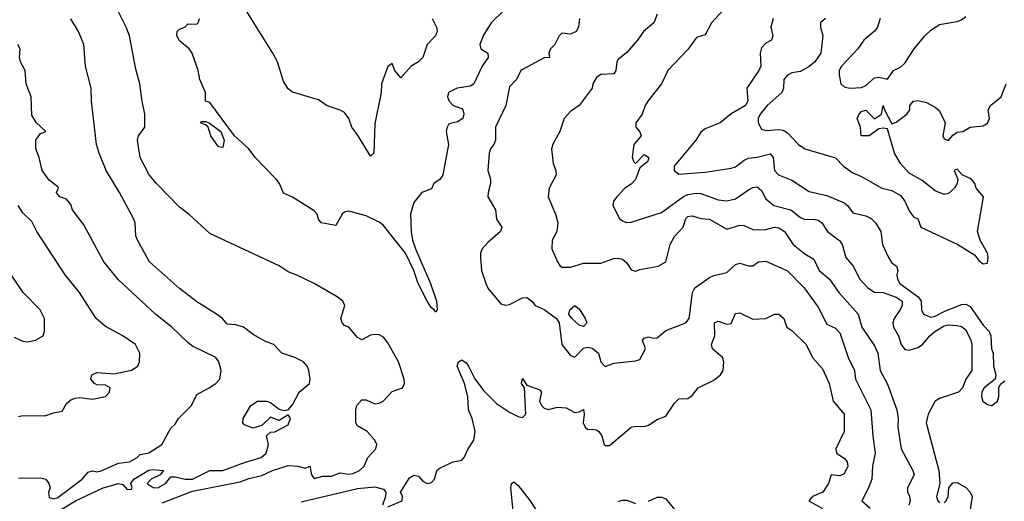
# Model space of a CAD drawing. Header units: metres. Extents: x -46681 to -43747, y -240911 to -237677.
# Tile 595 of 656: x -46072 to -45959, y -238759 to -238704. Entities that reach past the tile are written whole.
import ezdxf

# ---------------------------------------------------------------- set-up
doc = ezdxf.new("R2010")
doc.units = ezdxf.units.M
doc.layers.add('CONTOUR_INDEX', color=1, linetype='Continuous')
doc.layers.add('CONTOUR_INTER', color=3, linetype='Continuous')

msp = doc.modelspace()

# ---------------------------------------------------------------- linework, layer by layer
at = {"layer": 'CONTOUR_INDEX', "elevation": 110}
for points in [[(-45998.6, -238703.02), (-45999, -238704.02), (-46000.17, -238705.02), (-46000.86, -238706.02), (-46002.1, -238707.44), (-46003.1, -238708.25), (-46003.27, -238708.52), (-46003.38, -238709.52), (-46003.6, -238709.89), (-46005.1, -238709.96), (-46005.6, -238710.29), (-46006, -238711.02), (-46006.1, -238711.52), (-46007.59, -238713.52), (-46008.6, -238714.22), (-46009.3, -238715.02), (-46009.8, -238716.52), (-46010.6, -238717.89), (-46010.76, -238718.52), (-46010.6, -238720.21), (-46010.27, -238721.02), (-46010.22, -238721.52), (-46011.04, -238723.02), (-46011.15, -238724.02), (-46010.3, -238726.02), (-46010.05, -238727.02), (-46010.17, -238728.02), (-46010.71, -238729.02), (-46010.75, -238730.02), (-46010.09, -238731.52), (-46009.79, -238732.02), (-46009.6, -238732.11), (-46008.6, -238732.11), (-46007.1, -238731.65), (-46005.1, -238731.67), (-46003.6, -238731.13), (-46003.1, -238731.1), (-46002.6, -238731.19), (-46002.1, -238731.61), (-46001.6, -238732.42), (-46001.1, -238732.58), (-46000.6, -238732.39), (-45998.49, -238732.02), (-45997.63, -238731.52), (-45997.11, -238729.52), (-45996.6, -238728.61), (-45995.62, -238727.52), (-45995.3, -238726.52), (-45995.1, -238726.29), (-45994.6, -238726.22), (-45993.6, -238726.52), (-45992.6, -238726.6), (-45990.6, -238727.75), (-45989.1, -238727.29), (-45988.6, -238727.34), (-45987.6, -238727.79), (-45987.1, -238727.83), (-45986.1, -238727.81), (-45985.1, -238727.53), (-45984.6, -238727.59), (-45983.95, -238728.02), (-45982.97, -238729.52), (-45981.6, -238730.6), (-45980.6, -238731.22), (-45979.96, -238732.52), (-45978.78, -238733.52), (-45977.72, -238735.02), (-45975.48, -238737.52), (-45975.06, -238739.02), (-45973.6, -238741.19), (-45973.2, -238742.02), (-45972.95, -238744.02), (-45972.1, -238745.6), (-45971.03, -238748.52), (-45970.89, -238749.52), (-45970.92, -238750.52), (-45970.53, -238753.02), (-45969.17, -238755.52), (-45969.02, -238756.02), (-45969.82, -238757.52), (-45969.8, -238758.02), (-45969.6, -238758.35), (-45969.51, -238759.02), (-45969.63, -238759.52)], [(-46069.1, -238761.13), (-46065.54, -238759.02), (-46062.36, -238757.52), (-46060.6, -238757.01), (-46060.1, -238757.13), (-46059.6, -238757.7), (-46059.1, -238757.65), (-46059.02, -238757.52), (-46059.17, -238757.02), (-46058.83, -238756.52), (-46057.1, -238755.48), (-46056.6, -238755.4), (-46055.42, -238755.52), (-46055.83, -238756.02), (-46056.85, -238756.52), (-46057.31, -238757.02), (-46056.6, -238757.45), (-46056.1, -238757.51), (-46055.2, -238757.02), (-46054.6, -238756.23), (-46054.1, -238756.24), (-46052.95, -238756.52), (-46052.1, -238756.52), (-46050.1, -238755.52), (-46048.6, -238755.52), (-46046.1, -238754.58), (-46044.17, -238754.02), (-46043.61, -238753.52), (-46043.34, -238752.52), (-46043.59, -238751.52), (-46043.1, -238751.09), (-46042.6, -238751.08), (-46041.1, -238750.26), (-46040.8, -238749.52), (-46041.1, -238749.1), (-46042.1, -238749.75), (-46043.1, -238749.38), (-46044.1, -238750.33), (-46045.1, -238750.64), (-46046.1, -238750.25), (-46046.28, -238750.02), (-46046.27, -238749.52), (-46045.38, -238748.02), (-46044.6, -238747.53), (-46043.55, -238747.52), (-46043.1, -238747.7), (-46042.1, -238748.44), (-46041.6, -238748.62), (-46041.1, -238748.52), (-46040.6, -238747.95), (-46039.82, -238746.52), (-46038.63, -238745.52), (-46038.56, -238745.02), (-46038.69, -238744.02), (-46038.88, -238743.52), (-46039.32, -238743.02), (-46040.33, -238742.52), (-46041.81, -238742.02), (-46042.72, -238741.02), (-46043.6, -238740.72), (-46045.1, -238739.88), (-46046.23, -238739.02), (-46047.1, -238738.76), (-46048.1, -238738.68), (-46048.65, -238738.02), (-46049.32, -238737.52), (-46051.6, -238736.13), (-46053.6, -238734.58), (-46057.03, -238731.52), (-46058.43, -238729.02), (-46058.62, -238728.52), (-46058.68, -238727.02), (-46058.89, -238726.52), (-46060.48, -238723.52), (-46062.03, -238721.02), (-46062.85, -238719.02), (-46063.13, -238718.02), (-46063.7, -238713.02), (-46063.75, -238711.52), (-46064.4, -238709.02), (-46064.61, -238706.52), (-46065.21, -238705.02), (-46066.1, -238703.55)]]:
    msp.add_lwpolyline(points, dxfattribs=at)
at = {"layer": 'CONTOUR_INTER'}
for points, elevation in [([(-46055.6, -238759.23), (-46052.1, -238757.89), (-46046.6, -238756.81), (-46045.6, -238756.43), (-46044.1, -238756.08), (-46042.87, -238755.52), (-46041.1, -238754.95), (-46039.95, -238755.02), (-46039.1, -238755.24), (-46038.57, -238755.02), (-46038.4, -238756.02), (-46038.1, -238756.45), (-46037.1, -238756.16), (-46036.1, -238756.16), (-46035.1, -238755.8), (-46034.1, -238755.95), (-46033.6, -238755.84), (-46032.86, -238755.52), (-46032.33, -238755.02), (-46031.92, -238754.02), (-46030.99, -238753.02), (-46030.86, -238752.52), (-46031.12, -238752.02), (-46032, -238751.02), (-46033.1, -238750.39), (-46033.28, -238750.02), (-46033.28, -238748.52), (-46033.17, -238748.02), (-46032.6, -238747.39), (-46032.1, -238747.38), (-46031.1, -238747.86), (-46030.6, -238747.75), (-46030.16, -238747.52), (-46029.1, -238746.43), (-46027.94, -238746.02), (-46027.69, -238745.52), (-46027.74, -238745.02), (-46028.38, -238743.02), (-46029.6, -238740.84), (-46030.1, -238740.17), (-46030.6, -238739.92), (-46031.1, -238739.86), (-46031.6, -238739.95), (-46032.6, -238740.5), (-46033.1, -238740.23), (-46034.1, -238739.02), (-46034.6, -238738.82), (-46034.87, -238738.52), (-46035.01, -238738.02), (-46034.55, -238736.52), (-46034.8, -238736.02), (-46035.45, -238735.52), (-46038.1, -238734.02), (-46040.1, -238733.04), (-46041.1, -238732.68), (-46042.1, -238731.98), (-46050.1, -238728.25), (-46052.51, -238726.02), (-46053.6, -238725.23), (-46056.23, -238722.52), (-46057.07, -238721.52), (-46058.12, -238719.52), (-46058.44, -238717.52), (-46058.3, -238717.02), (-46057.58, -238716.02), (-46057.57, -238714.52), (-46057.9, -238713.02), (-46058.14, -238711.02), (-46058.6, -238709.35), (-46059.35, -238705.52), (-46059.72, -238704.52), (-46061.21, -238701.52)], 111), ([(-46024.49, -238703.52), (-46024.02, -238704.52), (-46023.94, -238705.02), (-46024.12, -238705.52), (-46025.1, -238706.52), (-46025.59, -238708.02), (-46026.1, -238708.51), (-46026.92, -238709.02), (-46028.1, -238710.33), (-46028.82, -238709.52), (-46029.1, -238708.71), (-46029.6, -238709.03), (-46030.34, -238711.02), (-46030.36, -238712.02), (-46031.1, -238715.62), (-46031.23, -238719.02), (-46031.6, -238719.36), (-46033.02, -238717.02), (-46033.77, -238716.02), (-46034.1, -238715.03), (-46034.6, -238714.34), (-46035.1, -238714.06), (-46036.6, -238713.58), (-46037.6, -238712.87), (-46040.6, -238712), (-46041.1, -238711.61), (-46041.6, -238710.77), (-46042.32, -238708.52), (-46042.83, -238707.52), (-46046.89, -238701.02)], 113), ([(-46016.19, -238702.52), (-46017.71, -238704.02), (-46018.6, -238705.45), (-46019.04, -238706.52), (-46018.91, -238707.02), (-46018.1, -238707.52), (-46018.06, -238708.02), (-46018.77, -238709.02), (-46019.72, -238711.02), (-46020.1, -238711.29), (-46021.64, -238711.52), (-46022.64, -238712.02), (-46022.76, -238712.52), (-46022.57, -238713.02), (-46022.1, -238713.52), (-46021.1, -238713.86), (-46020.98, -238714.02), (-46020.87, -238714.52), (-46020.99, -238715.02), (-46021.6, -238715.42), (-46022.6, -238715.63), (-46022.78, -238716.02), (-46022.89, -238716.52), (-46022.63, -238718.02), (-46023.28, -238721.52), (-46023.6, -238722), (-46024.32, -238722.52), (-46024.6, -238723.13), (-46025.69, -238723.52), (-46026.6, -238724.68), (-46027.02, -238726.02), (-46026.94, -238728.02), (-46026.76, -238729.02), (-46026.44, -238730.02), (-46024.7, -238734.02), (-46024.02, -238736.02), (-46023.94, -238737.02), (-46024.1, -238737.32), (-46024.27, -238737.02), (-46024.6, -238736.81), (-46025.1, -238736.04), (-46026.13, -238734.02), (-46026.6, -238732.52), (-46027.56, -238730.52), (-46030.1, -238727.33), (-46030.6, -238726.94), (-46032.1, -238726.22), (-46034.1, -238725.69), (-46034.6, -238725.78), (-46034.86, -238726.02), (-46035.6, -238727.35), (-46037.3, -238727.02), (-46037.6, -238726.61), (-46037.74, -238726.02), (-46038.1, -238725.64), (-46040.6, -238724.06), (-46041.6, -238723.62), (-46042.08, -238722.52), (-46042.48, -238722.02), (-46044.87, -238719.52), (-46045.6, -238718.52), (-46047.24, -238717.02), (-46050.1, -238713.19), (-46050.58, -238713.02), (-46050.6, -238712.02), (-46051.23, -238710.52), (-46051.44, -238709.52), (-46052.14, -238707.52), (-46052.49, -238707.02), (-46053.6, -238706.08), (-46053.89, -238705.52), (-46053.86, -238705.02), (-46053.6, -238704.76), (-46052.98, -238704.52), (-46052.6, -238704.13), (-46051.6, -238704.17), (-46051.43, -238704.02), (-46051.27, -238703.52)], 112), ([(-45990.97, -238702.52), (-45992.36, -238704.02), (-45993.1, -238705.39), (-45994.1, -238705.71), (-45995.1, -238707.09), (-45997.38, -238709.52), (-45998.11, -238711.02), (-45999.7, -238713.02), (-46000.01, -238713.52), (-46000.35, -238714.52), (-46001.07, -238715.52), (-46001.05, -238716.02), (-46000.6, -238716.56), (-46000.45, -238717.02), (-46001.29, -238718.02), (-46001.5, -238719.52), (-46001.3, -238720.02), (-46001.1, -238720.19), (-46000.1, -238719.17), (-45999.6, -238719.46), (-45999.6, -238719.7), (-45999.71, -238720.02), (-46000.6, -238720.71), (-46001.1, -238722.03), (-46001.6, -238722.59), (-46002.33, -238723.02), (-46003.27, -238724.02), (-46003.63, -238724.52), (-46003.7, -238725.02), (-46002.96, -238726.52), (-46002.6, -238726.81), (-46002.1, -238726.97), (-46001.6, -238726.95), (-45998.1, -238725.84), (-45995.6, -238724), (-45995.1, -238723.76), (-45994.1, -238723.61), (-45993.6, -238723.67), (-45991.6, -238724.39), (-45990.6, -238724.49), (-45989.6, -238724.25), (-45988.1, -238723.22), (-45987.6, -238722.96), (-45987.1, -238722.89), (-45986.6, -238723.32), (-45986.1, -238724.26), (-45985.17, -238725.02), (-45983.23, -238725.52), (-45982.1, -238726.42), (-45981.6, -238726.63), (-45980.6, -238726.6), (-45980.1, -238726.72), (-45979.68, -238727.02), (-45978.99, -238728.02), (-45977.6, -238729.11), (-45977.31, -238729.52), (-45976.88, -238731.02), (-45976.07, -238732.02), (-45975.29, -238733.52), (-45974.36, -238734.52), (-45973.6, -238734.99), (-45972.6, -238735.03), (-45971.1, -238735.56), (-45970.43, -238736.02), (-45970.42, -238736.52), (-45970.6, -238736.96), (-45971.34, -238738.02), (-45971.5, -238738.52), (-45971.43, -238739.02), (-45970.85, -238740.02), (-45970.54, -238741.02), (-45970.1, -238741.6), (-45969.6, -238741.69), (-45968.6, -238741.36), (-45968.08, -238741.02), (-45967.25, -238740.02), (-45966.65, -238739.52), (-45965.6, -238738.87), (-45965.1, -238738.77), (-45964.1, -238738.85), (-45963.6, -238738.95), (-45963.1, -238739.33), (-45962.51, -238740.52), (-45962.4, -238741.02), (-45962.41, -238744.02), (-45963.08, -238745.02), (-45963.46, -238746.02), (-45963.92, -238746.52), (-45966.1, -238747.24), (-45966.6, -238747.55), (-45967.42, -238749.02), (-45967.64, -238750.02), (-45966.18, -238755.52), (-45966.08, -238757.02), (-45966.45, -238758.52), (-45966.3, -238759.02), (-45966.1, -238759.25)], 109), ([(-46007.57, -238703.52), (-46007.66, -238704.52), (-46007.95, -238705.02), (-46008.6, -238705.31), (-46009.6, -238705.22), (-46009.9, -238705.52), (-46010.38, -238706.52), (-46010.89, -238707.02), (-46011.09, -238707.52), (-46011.02, -238708.02), (-46011.6, -238708.03), (-46014.1, -238709.37), (-46014.3, -238709.52), (-46014.79, -238710.52), (-46015.6, -238711.38), (-46016.04, -238713.52), (-46017.22, -238716.02), (-46017.23, -238717.52), (-46017.4, -238718.02), (-46017.79, -238718.52), (-46017.93, -238719.02), (-46018.12, -238721.02), (-46017.8, -238722.02), (-46017.78, -238722.52), (-46018.08, -238723.52), (-46018.1, -238724.02), (-46017.22, -238725.52), (-46017.1, -238726.62), (-46016.48, -238727.52), (-46016.63, -238728.02), (-46018.1, -238729.3), (-46018.74, -238730.02), (-46018.95, -238730.52), (-46018.94, -238731.02), (-46018.82, -238732.52), (-46018.35, -238734.02), (-46018.1, -238734.54), (-46016.6, -238736.35), (-46016.1, -238736.5), (-46015.6, -238736.43), (-46014.1, -238735.66), (-46013.6, -238735.62), (-46013.03, -238736.02), (-46012.66, -238736.52), (-46011.6, -238737.01), (-46010.19, -238738.02), (-46009.91, -238738.52), (-46009.57, -238741.02), (-46008.6, -238742.27), (-46008.1, -238742.47), (-46007.1, -238741.43), (-46006.6, -238741.33), (-46006.1, -238741.46), (-46005.35, -238742.02), (-46005.11, -238743.02), (-46004.6, -238743.57), (-46003.6, -238743.17), (-46001.1, -238742.9), (-46000.6, -238742.74), (-45999.95, -238741.52), (-46000.3, -238740.52), (-46000.1, -238740.28), (-45999.6, -238740.15), (-45999.1, -238740.31), (-45998.6, -238740.26), (-45997.6, -238739.4), (-45995.31, -238738.52), (-45994.93, -238738.02), (-45994.53, -238735.02), (-45994.26, -238734.52), (-45992.6, -238733.31), (-45992.1, -238733.08), (-45990.6, -238732.75), (-45989.6, -238731.83), (-45989.1, -238731.65), (-45988.1, -238731.99), (-45987.6, -238731.97), (-45986.96, -238731.52), (-45986.1, -238731.42), (-45983.6, -238732.54), (-45981.68, -238734.52), (-45980.1, -238736.71), (-45979.1, -238738.69), (-45978.1, -238739.15), (-45977.6, -238739.68), (-45976.64, -238742.52), (-45975.92, -238744.02), (-45975.8, -238745.02), (-45974.01, -238748.52), (-45973.81, -238751.52), (-45973.54, -238753.52), (-45973.82, -238755.02), (-45973.92, -238756.52), (-45974.28, -238757.52), (-45975.05, -238759.02), (-45974.1, -238759.86)], 111), ([(-45985.26, -238703.52), (-45985.52, -238704.52), (-45985.3, -238705.52), (-45985.45, -238706.02), (-45986.1, -238706.35), (-45986.6, -238706.89), (-45986.74, -238707.52), (-45986.69, -238709.02), (-45986.9, -238709.52), (-45988.3, -238711.52), (-45988.18, -238713.02), (-45988.46, -238713.52), (-45990.1, -238714.47), (-45991.35, -238715.52), (-45993.1, -238716.23), (-45993.6, -238716.59), (-45994.17, -238717.52), (-45996.64, -238720.52), (-45996.67, -238721.02), (-45996.1, -238721.43), (-45993.1, -238721.21), (-45990.1, -238720.74), (-45989.6, -238720.57), (-45988.6, -238719.8), (-45988.1, -238719.57), (-45987.1, -238719.49), (-45985.6, -238719.09), (-45985.26, -238719.52), (-45985.09, -238721.02), (-45984.64, -238721.52), (-45983.1, -238722.12), (-45981.1, -238723.41), (-45979.1, -238723.87), (-45977.1, -238724.71), (-45976.71, -238725.02), (-45976.1, -238725.86), (-45974.6, -238726.23), (-45974, -238726.52), (-45973.49, -238727.02), (-45972.88, -238728.02), (-45972.66, -238729.52), (-45971.98, -238731.02), (-45971.6, -238731.62), (-45971.08, -238732.02), (-45970.91, -238732.52), (-45971.03, -238733.02), (-45970.96, -238733.52), (-45970.69, -238734.02), (-45968.58, -238735.52), (-45968.23, -238736.02), (-45968.18, -238737.02), (-45967.95, -238737.52), (-45967.1, -238737.86), (-45966.6, -238737.77), (-45965.6, -238737.21), (-45963.6, -238736.42), (-45963.1, -238736.38), (-45962.6, -238736.65), (-45961.1, -238738.8), (-45960.4, -238739.52), (-45960.21, -238740.02), (-45960.13, -238741.52), (-45959.94, -238742.02), (-45959.91, -238743.52), (-45959.64, -238744.52), (-45959.7, -238745.02), (-45960.98, -238746.02), (-45961.23, -238746.52), (-45961.29, -238747.02), (-45961.13, -238747.52), (-45960.6, -238747.92), (-45960.1, -238748.04), (-45959.44, -238747.52), (-45959.3, -238747.02), (-45959.28, -238746.02), (-45959.1, -238745.57), (-45958.6, -238745.19)], 108), ([(-45979.22, -238703.52), (-45979.8, -238704.02), (-45979.82, -238704.52), (-45979.55, -238705.52), (-45979.76, -238707.52), (-45980.46, -238708.52), (-45981.1, -238709.05), (-45982.1, -238709.62), (-45983.1, -238709.79), (-45983.6, -238710.03), (-45984.02, -238710.52), (-45984.07, -238711.52), (-45984.26, -238712.02), (-45985.96, -238713.52), (-45986.76, -238714.52), (-45986.97, -238715.02), (-45986.97, -238715.52), (-45986.6, -238716.24), (-45986.1, -238716.4), (-45984.6, -238716.29), (-45984.1, -238716.38), (-45983.6, -238716.67), (-45982.36, -238718.02), (-45981.6, -238718.5), (-45978.1, -238719.56), (-45977.15, -238720.52), (-45976.1, -238721.26), (-45975.1, -238721.69), (-45972.76, -238723.02), (-45971.6, -238723.32), (-45970.6, -238723.87), (-45970.1, -238724.52), (-45969.6, -238725.63), (-45969.1, -238726.35), (-45968.6, -238726.56), (-45968.27, -238727.52), (-45964.01, -238729.52), (-45962.1, -238730.7), (-45961.6, -238731.34), (-45961.1, -238731.73), (-45960.6, -238731.68), (-45960.51, -238731.02), (-45960.6, -238730.52), (-45961.44, -238729.02), (-45961.74, -238728.02), (-45961.05, -238724.02), (-45961.88, -238723.02), (-45962.06, -238722.52), (-45962.44, -238722.02), (-45963.51, -238721.52), (-45964.1, -238720.87), (-45964.44, -238721.02), (-45963.99, -238722.02), (-45964.1, -238722.52), (-45964.38, -238723.02), (-45965.1, -238723.66), (-45965.6, -238723.75), (-45966.6, -238723.36), (-45968.1, -238722.16), (-45969.6, -238721.33), (-45970.6, -238720.2), (-45971.29, -238719.02), (-45972.1, -238716.23), (-45972.6, -238716.12), (-45973.1, -238716.21), (-45974.2, -238717.02), (-45975.12, -238717.02), (-45975.22, -238716.02), (-45975.6, -238715.02), (-45975.38, -238714.52), (-45975.1, -238714.23), (-45974.6, -238714.07), (-45973.6, -238715.05), (-45972.81, -238714.52), (-45972.6, -238713.53), (-45972.45, -238714.02), (-45971.6, -238715.64), (-45971.1, -238715.44), (-45969.88, -238714.52), (-45969.53, -238714.02), (-45969.54, -238713.52), (-45969.13, -238713.02), (-45968.6, -238712.97), (-45967.6, -238713.19), (-45966.6, -238713.74), (-45966.1, -238714.16), (-45965.46, -238715.52), (-45965.74, -238717.02), (-45965.6, -238717.36), (-45965.1, -238717.54), (-45964.6, -238716.96), (-45964.1, -238716.6), (-45963.43, -238716.52), (-45962.6, -238716.03), (-45961.1, -238715.86), (-45960.6, -238715.58), (-45960.37, -238715.02), (-45960.53, -238714.02), (-45960.25, -238713.52), (-45959.04, -238712.52), (-45958.44, -238711.02)], 107), ([(-45972.94, -238703.52), (-45973.24, -238704.52), (-45973.6, -238704.98), (-45974.83, -238706.02), (-45975.52, -238707.02), (-45977.4, -238709.02), (-45977.68, -238709.52), (-45977.68, -238710.02), (-45977.47, -238711.02), (-45977.1, -238711.39), (-45976.45, -238711.52), (-45975.1, -238711.47), (-45974.6, -238711.22), (-45973.6, -238710.34), (-45973.1, -238710.28), (-45972.1, -238710.5), (-45971.4, -238709.52), (-45970.6, -238709.12), (-45970.1, -238708.65), (-45969.05, -238707.02), (-45967.82, -238705.52), (-45967.1, -238704.88), (-45966.1, -238704.23), (-45964.1, -238703.85), (-45963.6, -238703.69), (-45963.1, -238703.31)], 106), ([(-46072.1, -238756.4), (-46069.6, -238756.36), (-46068.96, -238756.52), (-46068.62, -238757.02), (-46068.49, -238757.52), (-46068.67, -238758.02), (-46068.6, -238758.63), (-46068.1, -238758.77), (-46067.6, -238758.63), (-46064.8, -238756.52), (-46064.1, -238755.72), (-46063.6, -238755.56), (-46063.1, -238755.66), (-46062.6, -238755.57), (-46060.6, -238754.68), (-46059.35, -238754.52), (-46058.45, -238754.02), (-46058.1, -238753.66), (-46057.1, -238753.47), (-46055.63, -238752.52), (-46054.6, -238750.63), (-46054.1, -238750.18), (-46053.69, -238749.52), (-46052.2, -238748.02), (-46051.6, -238746.78), (-46050.16, -238746.02), (-46049.41, -238745.52), (-46048.94, -238745.02), (-46048.81, -238744.02), (-46049.05, -238743.02), (-46049.42, -238742.52), (-46052.1, -238741.2), (-46052.6, -238740.82), (-46054.46, -238739.02), (-46056.34, -238737.52), (-46060.6, -238733.6), (-46062.31, -238731.52), (-46064.6, -238727.25), (-46065.91, -238725.52), (-46066.1, -238724.92), (-46066.6, -238724.31), (-46067.35, -238724.02), (-46067.6, -238723.77), (-46067.74, -238723.52), (-46067.53, -238723.02), (-46067.6, -238722.88), (-46068.6, -238722.1), (-46069.38, -238721.02), (-46069.74, -238719.52), (-46070.13, -238718.52), (-46070.14, -238717.52), (-46069.6, -238716.75), (-46068.96, -238716.52), (-46070.1, -238715.47), (-46070.6, -238714.65), (-46070.66, -238712.52), (-46071.25, -238711.02), (-46071.35, -238709.52), (-46071.9, -238708.52), (-46072.02, -238708.02), (-46071.92, -238707.02), (-46072.19, -238706.52)], 109), ([(-46051.18, -238715.52), (-46051.1, -238715.37), (-46050.6, -238715.37), (-46050.18, -238715.52), (-46048.83, -238716.52), (-46048.45, -238717.52), (-46048.6, -238718.37), (-46049.1, -238718.29), (-46049.98, -238717.02), (-46050.28, -238716.02), (-46050.6, -238715.74), (-46051.18, -238715.52)], 112), ([(-46072.1, -238749.32), (-46071.6, -238749.2), (-46069.1, -238749.24), (-46068.1, -238748.88), (-46067.1, -238748.69), (-46066.6, -238747.82), (-46066.1, -238747.4), (-46065.6, -238747.21), (-46065.1, -238747.12), (-46063.6, -238747.31), (-46062.1, -238747), (-46061.65, -238746.52), (-46061.57, -238746.02), (-46062.1, -238745.7), (-46063.1, -238745.65), (-46063.36, -238745.52), (-46063.79, -238745.02), (-46063.68, -238744.52), (-46063.1, -238744.25), (-46061.1, -238744.38), (-46059.1, -238743.97), (-46058.4, -238743.52), (-46058.21, -238743.02), (-46058.16, -238742.02), (-46058.64, -238741.02), (-46060.11, -238740.02), (-46062.1, -238738.94), (-46063.18, -238738.02), (-46065.1, -238735.02), (-46066.76, -238733.02), (-46069.99, -238728.02), (-46070.6, -238726.87), (-46071.6, -238725.89), (-46072.16, -238725.02)], 108), ([(-46072.6, -238740.16), (-46071.6, -238740.65), (-46071.1, -238740.71), (-46070.15, -238740.52), (-46069.28, -238740.02), (-46069.12, -238739.52), (-46069.11, -238738.02), (-46069.63, -238737.02), (-46071.58, -238735.02), (-46073.95, -238731.52)], 107), ([(-46008.65, -238737.02), (-46008.1, -238736.54), (-46007.6, -238736.91), (-46006.88, -238738.02), (-46006.72, -238738.52), (-46007.1, -238738.96), (-46007.6, -238738.78), (-46008.44, -238738.02), (-46008.77, -238737.52), (-46008.65, -238737.02)], 111), ([(-46029.6, -238759.69), (-46027.97, -238759.02), (-46027.91, -238758.52), (-46028.14, -238758.02), (-46027.1, -238756.36), (-46026.6, -238756.05), (-46026.1, -238756.16), (-46025.6, -238756.73), (-46025.1, -238756.99), (-46024.6, -238756.89), (-46024.25, -238756.52), (-46023.96, -238755.52), (-46023.6, -238755.22), (-46022.11, -238754.52), (-46021.1, -238754.32), (-46020.82, -238754.02), (-46020.37, -238753.02), (-46019.72, -238752.02), (-46019.54, -238751.02), (-46019.91, -238749.52), (-46020.32, -238748.52), (-46020.4, -238747.02), (-46020.77, -238745.52), (-46021.62, -238743.52), (-46021.48, -238743.02), (-46021.1, -238742.77), (-46020.6, -238743.13), (-46020.31, -238743.52), (-46019.6, -238744.97), (-46018.6, -238746.3), (-46017.1, -238747.81), (-46015.6, -238748.81), (-46014.6, -238749.32), (-46014.1, -238749.41), (-46013.72, -238749.02), (-46013.88, -238746.02), (-46014.23, -238745.52), (-46014.1, -238744.95), (-46013.6, -238745.68), (-46012.1, -238746.23), (-46011.93, -238746.52), (-46012.14, -238747.52), (-46011.94, -238748.02), (-46011.6, -238748.34), (-46011.1, -238748.51), (-46010.1, -238748.23), (-46009.1, -238748.32), (-46008.1, -238748.85), (-46007.6, -238748.77), (-46007.1, -238748.5), (-46007.01, -238749.02), (-46007.13, -238750.02), (-46006.89, -238750.52), (-46006.6, -238750.81), (-46006.1, -238750.75), (-46005.6, -238750.84), (-46005.34, -238751.02), (-46004.97, -238751.52), (-46004.7, -238752.52), (-46004.6, -238752.63), (-46004.1, -238752.63), (-46001.6, -238750.52), (-46001.1, -238750.4), (-46000.1, -238750.46), (-45999.6, -238750.29), (-45998.6, -238749.65), (-45997.6, -238749.28), (-45996.6, -238747.75), (-45996.1, -238747.27), (-45995.1, -238747.25), (-45994.6, -238746.88), (-45993.91, -238746.02), (-45992.1, -238745.12), (-45991.32, -238744.52), (-45991.03, -238744.02), (-45990.95, -238743.02), (-45991.09, -238742.52), (-45992.26, -238741.52), (-45992.35, -238741.02), (-45991.96, -238740.02), (-45992.01, -238738.52), (-45991.6, -238738.34), (-45990.6, -238738.68), (-45990.1, -238738.62), (-45989.6, -238737.45), (-45989.1, -238737.39), (-45987.6, -238738.12), (-45986.1, -238738.02), (-45985.1, -238737.54), (-45984.6, -238737.52), (-45984.04, -238738.02), (-45983.7, -238739.02), (-45983.1, -238739.41), (-45981.45, -238741.02), (-45980.74, -238742.52), (-45979.6, -238743.83), (-45978.83, -238745.52), (-45978.35, -238747.52), (-45977.09, -238749.02), (-45977.1, -238751.02), (-45978.05, -238753.02), (-45977.98, -238753.52), (-45977.1, -238754.11), (-45976.75, -238754.52), (-45976.68, -238755.02), (-45977.1, -238755.89), (-45977.6, -238756.14), (-45978.6, -238756.02), (-45978.9, -238757.02), (-45979.54, -238758.02), (-45980.74, -238758.52), (-45981.17, -238759.02), (-45979.6, -238759.89)], 112), ([(-46039.6, -238759.11), (-46033.1, -238757.59), (-46031.1, -238757.39), (-46030.1, -238757.67), (-46029.83, -238758.02), (-46029.86, -238758.52), (-46030.21, -238759.52)], 112), ([(-46015.14, -238760.52), (-46015.44, -238757.52), (-46015.39, -238757.02), (-46015.1, -238756.8), (-46014.6, -238757.24), (-46013.22, -238759.02), (-46011.1, -238762.32)], 113), ([(-45965.6, -238759.24), (-45965.37, -238759.02), (-45965.14, -238758.52), (-45965.03, -238757.52), (-45964.6, -238756.94), (-45964.1, -238756.88), (-45963.1, -238757.48), (-45962.57, -238758.02), (-45962.37, -238758.52), (-45962.57, -238760.02)], 109), ([(-45999.6, -238759.06), (-45998.6, -238758.59), (-45998.1, -238758.58), (-45997.6, -238758.78), (-45996.6, -238760)], 113), ([(-46003.1, -238759.09), (-46002.6, -238758.92), (-46002.1, -238758.94), (-46001.1, -238759.3)], 113)]:
    msp.add_lwpolyline(points, dxfattribs=dict(at, elevation=elevation))

doc.saveas('drawing.dxf')
